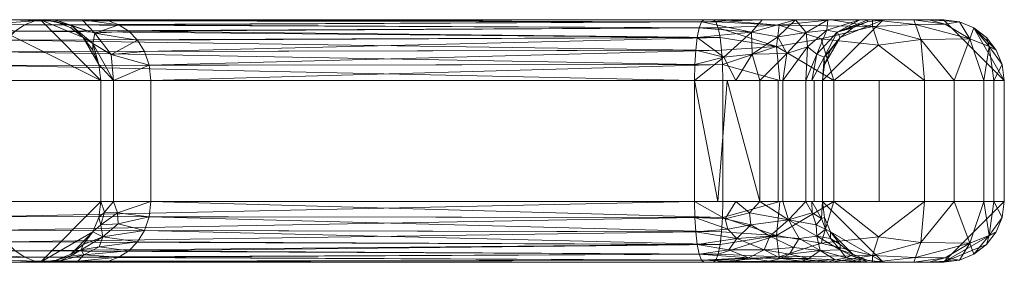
# Model space of a CAD drawing. Header units: inches. Extents: x 15 to 638, y -384 to 556.
# Tile 1056 of 1056: x 624.2 to 632.32, y 450.25 to 452.25. Entities that reach past the tile are written whole.
import ezdxf

# ---------------------------------------------------------------- set-up
doc = ezdxf.new("R2010")
doc.units = ezdxf.units.IN
doc.header["$MEASUREMENT"] = 0
doc.layers.add('Q-SPCQ', color=2, linetype='Continuous', lineweight=9)

# ---------------------------------------------------------------- blocks, each defined once
blk = doc.blocks.new('Downspout - Downspout_4650-5603893-_3D_')
at = {"layer": 'Q-SPCQ'}
mesh = blk.add_polyface(dxfattribs=at)
corners = [(-1, 0.25, 150.0739), (-1, 0.1141, 153.1584), (-1, -0.2924, 156.219), (-0.9896, -0.2053, 156.3078), (-0.9583, -0.1208, 156.3943), (-0.9056, -0.0416, 156.4754), (-0.8313, 0.0285, 156.5473), (-0.7362, 0.0851, 156.6054), (-0.6234, 0.1225, 156.6439), (-0.5, 0.1356, 156.6574), (-0.5, 0.5961, 153.38), (-0.5, 0.75, 150.0739), (-0.6294, 0.733, 150.0739), (-0.75, 0.683, 150.0739), (-0.8536, 0.6036, 150.0739), (-0.933, 0.5, 150.0739), (-0.983, 0.3794, 150.0739), (-0.8658, 0.438, 153.3615), (-0.9742, 0.2063, 153.8441), (-0.6782, 0.5148, 153.8619), (-0.783, 0.3558, 154.7278), (-1, -0.0291, 154.237), (-0.9617, 0.3966, 151.8612), (-0.7727, 0.5736, 152.6762), (-0.5, 0.4138, 154.6776), (-0.5864, 0.5217, 154.0314), (-0.5, 0.657, 152.071), (-0.621, 0.6738, 152.1626), (-0.8685, 0.2347, 155.0641), (-0.9272, 0.2742, 154.1486), (-0.6413, 0.3576, 155.2042), (-1, 0.162, 152.0713), (-0.9046, 0.5037, 151.7582), (-0.8401, 0.5688, 151.9133), (-0.9899, 0.2671, 152.4899)]
mesh.append_faces([[corners[k] for k in face] for face in [(6, 28, 5), (7, 20, 6), (4, 18, 3), (26, 27, 10), (11, 27, 26), (16, 22, 15), (21, 34, 1), (1, 34, 31)]], dxfattribs={"vtx0": -1, "vtx1": -1})
mesh.append_faces([[corners[k] for k in face] for face in [(24, 25, 30), (32, 15, 22), (29, 5, 28), (28, 20, 17), (18, 21, 3), (23, 20, 19), (10, 27, 25), (33, 32, 17), (27, 23, 19), (27, 19, 25), (30, 25, 19), (30, 20, 7), (22, 34, 18), (22, 18, 29), (21, 18, 34), (17, 20, 23), (31, 34, 16), (23, 27, 13), (20, 28, 6), (29, 28, 17), (29, 17, 32), (4, 29, 18), (30, 19, 20), (29, 32, 22), (17, 23, 33), (13, 33, 23), (14, 32, 33), (16, 34, 22)]], dxfattribs={"vtx0": -1, "vtx1": -1, "vtx2": -1})
mesh.append_faces([[corners[k] for k in face] for face in [(32, 14, 15), (30, 7, 8), (29, 4, 5), (25, 24, 10), (33, 13, 14), (27, 11, 12), (27, 12, 13), (30, 8, 9)]], dxfattribs={"vtx0": -1, "vtx2": -1})
mesh.append_faces([[corners[k] for k in face] for face in [(2, 3, 21)]], dxfattribs={"vtx1": -1})
mesh.append_faces([[corners[k] for k in face] for face in [(9, 24, 30)]], dxfattribs={"vtx1": -1, "vtx2": -1})
mesh.append_faces([[corners[k] for k in face] for face in [(16, 0, 31)]], dxfattribs={"vtx2": -1})
mesh = blk.add_polyface(dxfattribs=at)
corners = [(-0.5, -0.75), (-0.6294, -0.733), (-0.75, -0.683), (-0.8536, -0.6036), (-0.933, -0.5), (-0.983, -0.3794), (-1, -0.25), (-1, 0.25), (-0.983, 0.3794), (-0.933, 0.5), (-0.8536, 0.6036), (-0.75, 0.683), (-0.6294, 0.733), (-0.5, 0.75), (0.5, 0.75), (0.6294, 0.733), (0.75, 0.683), (0.8536, 0.6036), (0.933, 0.5), (0.983, 0.3794), (1, 0.25), (1, -0.25), (0.983, -0.3794), (0.933, -0.5), (0.8536, -0.6036), (0.75, -0.683), (0.6294, -0.733), (0.5, -0.75)]
mesh.append_faces([[corners[k] for k in face] for face in [(26, 24, 25)]], dxfattribs={"vtx0": -1})
mesh.append_faces([[corners[k] for k in face] for face in [(7, 13, 0, 6)]], dxfattribs={"vtx0": -1, "vtx1": -1, "vtx2": -1})
mesh.append_faces([[corners[k] for k in face] for face in [(13, 9, 10), (27, 20, 21)]], dxfattribs={"vtx0": -1, "vtx2": -1})
mesh.append_faces([[corners[k] for k in face] for face in [(14, 19, 20, 27)]], dxfattribs={"vtx0": -1, "vtx2": -1, "vtx3": -1})
mesh.append_faces([[corners[k] for k in face] for face in [(13, 7, 8, 9), (19, 14, 15, 16)]], dxfattribs={"vtx0": -1, "vtx3": -1})
mesh.append_faces([[corners[k] for k in face] for face in [(3, 4, 2)]], dxfattribs={"vtx1": -1})
mesh.append_faces([[corners[k] for k in face] for face in [(1, 2, 6, 0)]], dxfattribs={"vtx1": -1, "vtx2": -1})
mesh.append_faces([[corners[k] for k in face] for face in [(26, 27, 21, 24)]], dxfattribs={"vtx1": -1, "vtx2": -1, "vtx3": -1})
mesh.append_faces([[corners[k] for k in face] for face in [(27, 0, 13, 14)]], dxfattribs={"vtx1": -1, "vtx3": -1})
mesh.append_faces([[corners[k] for k in face] for face in [(11, 12, 13, 10), (17, 18, 19, 16)]], dxfattribs={"vtx2": -1})
mesh.append_faces([[corners[k] for k in face] for face in [(4, 5, 6, 2)]], dxfattribs={"vtx2": -1, "vtx3": -1})
mesh.append_faces([[corners[k] for k in face] for face in [(21, 22, 23, 24)]], dxfattribs={"vtx3": -1})
mesh = blk.add_polyface(dxfattribs=at)
corners = [(0.5, 0.75, 150.0739), (0.5, 0.5961, 153.38), (0.5, 0.1356, 156.6574), (0.6234, 0.1224, 156.6439), (0.7362, 0.0851, 156.6054), (0.8313, 0.0286, 156.5473), (0.9055, -0.0415, 156.4754), (0.9582, -0.1206, 156.3944), (0.9896, -0.2052, 156.3079), (1, -0.2924, 156.219), (1, 0.1141, 153.1584), (1, 0.25, 150.0739), (0.983, 0.3794, 150.0739), (0.933, 0.5, 150.0739), (0.8536, 0.6036, 150.0739), (0.75, 0.683, 150.0739), (0.6294, 0.733, 150.0739), (0.8487, 0.4119, 153.8001), (1, -0.0291, 154.237), (0.5, 0.657, 152.071), (0.5, 0.4138, 154.6776), (1, 0.162, 152.0713), (0.8029, 0.5988, 151.9374), (0.775, 0.3032, 155.147), (0.95, 0.3747, 152.6363), (0.9603, 0.2195, 154.0582)]
mesh.append_faces([[corners[k] for k in face] for face in [(12, 21, 11)]], dxfattribs={"vtx0": -1})
mesh.append_faces([[corners[k] for k in face] for face in [(8, 25, 7), (15, 22, 14), (21, 24, 10), (5, 23, 4)]], dxfattribs={"vtx0": -1, "vtx1": -1})
mesh.append_faces([[corners[k] for k in face] for face in [(6, 25, 23), (25, 17, 23), (18, 25, 8), (24, 21, 12), (22, 17, 24), (24, 25, 10), (22, 24, 13), (24, 17, 25), (1, 23, 17), (22, 16, 19), (17, 22, 1), (3, 23, 20)]], dxfattribs={"vtx0": -1, "vtx1": -1, "vtx2": -1})
mesh.append_faces([[corners[k] for k in face] for face in [(23, 1, 20), (25, 18, 10), (24, 12, 13), (22, 15, 16), (22, 19, 1)]], dxfattribs={"vtx0": -1, "vtx2": -1})
mesh.append_faces([[corners[k] for k in face] for face in [(2, 3, 20)]], dxfattribs={"vtx1": -1})
mesh.append_faces([[corners[k] for k in face] for face in [(5, 6, 23), (3, 4, 23), (6, 7, 25), (13, 14, 22)]], dxfattribs={"vtx1": -1, "vtx2": -1})
mesh.append_faces([[corners[k] for k in face] for face in [(16, 0, 19), (8, 9, 18)]], dxfattribs={"vtx2": -1})
mesh = blk.add_polyface(dxfattribs=at)
corners = [(-1, -7.6964, 168), (-1, -7.1964, 168), (-1, -7.1964, 158.8071), (-1, -7.0057, 158.0126), (-1, -6.475, 157.3913), (-1, -5.7202, 157.0787), (-1, -0.2924, 156.219), (-1, 0.1141, 153.1584), (-1, 0.25, 150.0739), (-1, 0.25), (-1, -0.25), (-1, -0.25, 150.0739), (-1, -0.3688, 152.9373), (-1, -0.7242, 155.7812), (-1, -5.7984, 156.5848), (-1, -6.7689, 156.9868), (-1, -7.4512, 157.7856), (-1, -7.6964, 158.8071)]
mesh.append_faces([[corners[k] for k in face] for face in [(11, 8, 9, 10)]], dxfattribs={"vtx0": -1})
mesh.append_faces([[corners[k] for k in face] for face in [(16, 3, 4, 15), (15, 4, 5, 14), (17, 2, 3, 16), (12, 7, 8, 11), (13, 6, 7, 12)]], dxfattribs={"vtx0": -1, "vtx2": -1})
mesh.append_faces([[corners[k] for k in face] for face in [(13, 14, 5, 6)]], dxfattribs={"vtx1": -1, "vtx3": -1})
mesh.append_faces([[corners[k] for k in face] for face in [(17, 0, 1, 2)]], dxfattribs={"vtx3": -1})
mesh = blk.add_polyface(dxfattribs=at)
corners = [(1, -7.1964, 168), (1, -7.6964, 168), (1, -7.6964, 158.8071), (1, -7.4512, 157.7856), (1, -6.7689, 156.9868), (1, -5.7984, 156.5848), (1, -0.7242, 155.7812), (1, -0.3688, 152.9373), (1, -0.25, 150.0739), (1, -0.25), (1, 0.25), (1, 0.25, 150.0739), (1, 0.1141, 153.1584), (1, -0.2924, 156.219), (1, -5.7202, 157.0787), (1, -6.475, 157.3913), (1, -7.0057, 158.0126), (1, -7.1964, 158.8071)]
mesh.append_faces([[corners[k] for k in face] for face in [(14, 5, 6, 13)]], dxfattribs={"vtx0": -1, "vtx2": -1})
mesh.append_faces([[corners[k] for k in face] for face in [(2, 3, 16, 17), (14, 15, 4, 5), (15, 16, 3, 4), (12, 13, 6, 7), (11, 12, 7, 8)]], dxfattribs={"vtx1": -1, "vtx3": -1})
mesh.append_faces([[corners[k] for k in face] for face in [(0, 1, 2, 17)]], dxfattribs={"vtx2": -1})
mesh.append_faces([[corners[k] for k in face] for face in [(8, 9, 10, 11)]], dxfattribs={"vtx3": -1})
mesh = blk.add_polyface(dxfattribs=at)
corners = [(-1, -5.7202, 157.0787), (-0.983, -5.6999, 157.2065), (-0.933, -5.6811, 157.3256), (-0.8536, -5.6649, 157.4279), (-0.75, -5.6524, 157.5064), (-0.6294, -5.6446, 157.5557), (-0.5, -5.642, 157.5725), (-0.5, 0.1356, 156.6574), (-0.6234, 0.1225, 156.6439), (-0.7362, 0.0851, 156.6054), (-0.8313, 0.0285, 156.5473), (-0.9056, -0.0416, 156.4754), (-0.9583, -0.1208, 156.3943), (-0.9896, -0.2053, 156.3078), (-1, -0.2924, 156.219)]
mesh.append_faces([[corners[k] for k in face] for face in [(0, 13, 14)]], dxfattribs={"vtx0": -1})
mesh.append_faces([[corners[k] for k in face] for face in [(6, 8, 5), (4, 10, 3), (10, 4, 9), (3, 11, 2), (2, 12, 1), (11, 3, 10)]], dxfattribs={"vtx0": -1, "vtx1": -1})
mesh.append_faces([[corners[k] for k in face] for face in [(5, 8, 9), (2, 11, 12), (1, 12, 13), (13, 0, 1)]], dxfattribs={"vtx0": -1, "vtx2": -1})
mesh.append_faces([[corners[k] for k in face] for face in [(4, 5, 9)]], dxfattribs={"vtx1": -1, "vtx2": -1})
mesh.append_faces([[corners[k] for k in face] for face in [(6, 7, 8)]], dxfattribs={"vtx2": -1})
mesh = blk.add_polyface(dxfattribs=at)
corners = [(0.5, -5.642, 157.5725), (0.5, 0.1356, 156.6574), (-0.5, 0.1356, 156.6574), (-0.5, -5.642, 157.5725)]
mesh.append_faces([[corners[k] for k in face] for face in [(0, 1, 2, 3)]])
mesh = blk.add_polyface(dxfattribs=at)
corners = [(0.5, -5.642, 157.5725), (0.6294, -5.6446, 157.5557), (0.75, -5.6524, 157.5064), (0.8536, -5.6649, 157.4279), (0.933, -5.6811, 157.3256), (0.983, -5.6999, 157.2065), (1, -5.7202, 157.0787), (1, -0.2924, 156.219), (0.9896, -0.2052, 156.3079), (0.9582, -0.1206, 156.3944), (0.9055, -0.0415, 156.4754), (0.8313, 0.0286, 156.5473), (0.7362, 0.0851, 156.6054), (0.6234, 0.1224, 156.6439), (0.5, 0.1356, 156.6574)]
mesh.append_faces([[corners[k] for k in face] for face in [(3, 11, 2), (2, 12, 1), (11, 3, 10)]], dxfattribs={"vtx0": -1, "vtx1": -1})
mesh.append_faces([[corners[k] for k in face] for face in [(5, 8, 9), (4, 9, 10), (5, 7, 8), (9, 4, 5), (10, 3, 4), (2, 11, 12), (13, 0, 1)]], dxfattribs={"vtx0": -1, "vtx2": -1})
mesh.append_faces([[corners[k] for k in face] for face in [(6, 7, 5), (14, 0, 13)]], dxfattribs={"vtx1": -1})
mesh.append_faces([[corners[k] for k in face] for face in [(12, 13, 1)]], dxfattribs={"vtx1": -1, "vtx2": -1})
mesh = blk.add_polyface(dxfattribs=at)
corners = [(-0.5, -0.75, 150.0739), (-0.5, -0.8526, 152.7169), (-0.5, -1.1599, 155.3439), (-0.6239, -1.1463, 155.3576), (-0.7368, -1.1077, 155.396), (-0.8317, -1.0498, 155.454), (-0.9057, -0.9783, 155.5256), (-0.9583, -0.898, 155.6062), (-0.9896, -0.8123, 155.6924), (-1, -0.7242, 155.7812), (-1, -0.3688, 152.9373), (-1, -0.25, 150.0739), (-0.983, -0.3794, 150.0739), (-0.933, -0.5, 150.0739), (-0.8536, -0.6036, 150.0739), (-0.75, -0.683, 150.0739), (-0.6294, -0.733, 150.0739), (-0.9377, -0.6077, 152.894), (-0.7897, -0.7652, 152.7851), (-0.6834, -0.8926, 153.5495), (-1, -0.5946, 154.7446), (-0.6913, -0.7488, 151.6603), (-0.5867, -0.7798, 151.6689), (-0.5919, -0.887, 153.2198), (-0.8967, -0.5859, 151.5432), (-0.8725, -0.7345, 153.2863), (-1, -0.2933, 151.1176), (-0.9881, -0.4134, 152.0225), (-0.9899, -0.5587, 153.8609), (-0.9448, -0.5067, 151.4684)]
mesh.append_faces([[corners[k] for k in face] for face in [(3, 23, 2), (0, 22, 16), (4, 19, 3), (2, 23, 1), (6, 25, 5), (10, 28, 20)]], dxfattribs={"vtx0": -1, "vtx1": -1})
mesh.append_faces([[corners[k] for k in face] for face in [(19, 21, 23), (27, 28, 10), (18, 15, 21), (22, 21, 16), (19, 4, 18), (25, 17, 24), (25, 6, 17), (27, 26, 12), (18, 5, 25), (13, 24, 29), (14, 18, 24), (25, 24, 18), (24, 17, 29), (21, 22, 23), (22, 1, 23), (20, 28, 8), (3, 19, 23), (18, 21, 19), (17, 7, 28), (17, 28, 27), (17, 27, 29), (12, 29, 27)]], dxfattribs={"vtx0": -1, "vtx1": -1, "vtx2": -1})
mesh.append_faces([[corners[k] for k in face] for face in [(21, 15, 16), (24, 13, 14), (28, 7, 8), (29, 12, 13)]], dxfattribs={"vtx0": -1, "vtx2": -1})
mesh.append_faces([[corners[k] for k in face] for face in [(6, 7, 17), (4, 5, 18), (14, 15, 18), (0, 1, 22), (10, 26, 27)]], dxfattribs={"vtx1": -1, "vtx2": -1})
mesh.append_faces([[corners[k] for k in face] for face in [(8, 9, 20), (26, 11, 12)]], dxfattribs={"vtx2": -1})
mesh = blk.add_polyface(dxfattribs=at)
corners = [(-0.5, -0.75, 150.0739), (-0.6294, -0.733, 150.0739), (-0.75, -0.683, 150.0739), (-0.8536, -0.6036, 150.0739), (-0.933, -0.5, 150.0739), (-0.983, -0.3794, 150.0739), (-1, -0.25, 150.0739), (-1, -0.25), (-0.983, -0.3794), (-0.933, -0.5), (-0.8536, -0.6036), (-0.75, -0.683), (-0.6294, -0.733), (-0.5, -0.75)]
mesh.append_faces([[corners[k] for k in face] for face in [(7, 8, 5, 6)]], dxfattribs={"vtx1": -1})
mesh.append_faces([[corners[k] for k in face] for face in [(8, 9, 4, 5), (3, 4, 9, 10), (11, 12, 1, 2), (2, 3, 10, 11)]], dxfattribs={"vtx1": -1, "vtx3": -1})
mesh.append_faces([[corners[k] for k in face] for face in [(12, 13, 0, 1)]], dxfattribs={"vtx3": -1})
mesh = blk.add_polyface(dxfattribs=at)
corners = [(1, -0.25, 150.0739), (1, -0.3688, 152.9373), (1, -0.7242, 155.7812), (0.9896, -0.8122, 155.6925), (0.9583, -0.8978, 155.6064), (0.9058, -0.9783, 155.5257), (0.8318, -1.0498, 155.454), (0.7368, -1.1078, 155.396), (0.6238, -1.1463, 155.3576), (0.5, -1.1599, 155.3439), (0.5, -0.8526, 152.7169), (0.5, -0.75, 150.0739), (0.6294, -0.733, 150.0739), (0.75, -0.683, 150.0739), (0.8536, -0.6036, 150.0739), (0.933, -0.5, 150.0739), (0.983, -0.3794, 150.0739), (0.8876, -0.7004, 153.1075), (1, -0.5946, 154.7446), (1, -0.2933, 151.1176), (0.8044, -0.6838, 151.6656), (0.9485, -0.5092, 151.6941), (0.7123, -0.8331, 153.055)]
mesh.append_faces([[corners[k] for k in face] for face in [(4, 18, 3), (5, 17, 4), (16, 21, 15), (18, 17, 1), (1, 21, 19), (8, 22, 7)]], dxfattribs={"vtx0": -1, "vtx1": -1})
mesh.append_faces([[corners[k] for k in face] for face in [(10, 20, 22), (4, 17, 18), (21, 17, 20), (8, 10, 22), (6, 22, 17), (21, 1, 17), (19, 21, 16), (12, 20, 10), (22, 20, 17), (20, 14, 21)]], dxfattribs={"vtx0": -1, "vtx1": -1, "vtx2": -1})
mesh.append_faces([[corners[k] for k in face] for face in [(17, 5, 6), (21, 14, 15), (20, 12, 13)]], dxfattribs={"vtx0": -1, "vtx2": -1})
mesh.append_faces([[corners[k] for k in face] for face in [(11, 12, 10)]], dxfattribs={"vtx1": -1})
mesh.append_faces([[corners[k] for k in face] for face in [(6, 7, 22), (13, 14, 20)]], dxfattribs={"vtx1": -1, "vtx2": -1})
mesh.append_faces([[corners[k] for k in face] for face in [(8, 9, 10), (18, 2, 3), (16, 0, 19)]], dxfattribs={"vtx2": -1})
mesh = blk.add_polyface(dxfattribs=at)
corners = [(1, -0.25, 150.0739), (0.983, -0.3794, 150.0739), (0.933, -0.5, 150.0739), (0.8536, -0.6036, 150.0739), (0.75, -0.683, 150.0739), (0.6294, -0.733, 150.0739), (0.5, -0.75, 150.0739), (0.5, -0.75), (0.6294, -0.733), (0.75, -0.683), (0.8536, -0.6036), (0.933, -0.5), (0.983, -0.3794), (1, -0.25)]
mesh.append_faces([[corners[k] for k in face] for face in [(7, 8, 5, 6)]], dxfattribs={"vtx1": -1})
mesh.append_faces([[corners[k] for k in face] for face in [(8, 9, 4, 5), (3, 4, 9, 10), (11, 12, 1, 2), (2, 3, 10, 11)]], dxfattribs={"vtx1": -1, "vtx3": -1})
mesh.append_faces([[corners[k] for k in face] for face in [(12, 13, 0, 1)]], dxfattribs={"vtx3": -1})
mesh = blk.add_polyface(dxfattribs=at)
corners = [(-0.5, -5.8766, 156.091), (-0.6294, -5.874, 156.1078), (-0.75, -5.8661, 156.1572), (-0.8536, -5.8537, 156.2356), (-0.933, -5.8375, 156.3379), (-0.983, -5.8186, 156.457), (-1, -5.7984, 156.5848), (-1, -0.7242, 155.7812), (-0.9896, -0.8123, 155.6924), (-0.9583, -0.898, 155.6062), (-0.9057, -0.9783, 155.5256), (-0.8317, -1.0498, 155.454), (-0.7368, -1.1077, 155.396), (-0.6239, -1.1463, 155.3576), (-0.5, -1.1599, 155.3439)]
mesh.append_faces([[corners[k] for k in face] for face in [(6, 8, 5), (4, 10, 3), (10, 4, 9), (3, 12, 2), (2, 13, 1), (11, 3, 10)]], dxfattribs={"vtx0": -1, "vtx1": -1})
mesh.append_faces([[corners[k] for k in face] for face in [(7, 8, 6)]], dxfattribs={"vtx1": -1})
mesh.append_faces([[corners[k] for k in face] for face in [(8, 9, 5), (4, 5, 9), (11, 12, 3), (13, 14, 1), (12, 13, 2)]], dxfattribs={"vtx1": -1, "vtx2": -1})
mesh.append_faces([[corners[k] for k in face] for face in [(14, 0, 1)]], dxfattribs={"vtx2": -1})
mesh = blk.add_polyface(dxfattribs=at)
corners = [(1, -5.7984, 156.5848), (0.983, -5.8186, 156.457), (0.933, -5.8375, 156.3379), (0.8536, -5.8537, 156.2356), (0.75, -5.8661, 156.1572), (0.6294, -5.874, 156.1078), (0.5, -5.8766, 156.091), (0.5, -1.1599, 155.3439), (0.6238, -1.1463, 155.3576), (0.7368, -1.1078, 155.396), (0.8318, -1.0498, 155.454), (0.9058, -0.9783, 155.5257), (0.9583, -0.8978, 155.6064), (0.9896, -0.8122, 155.6925), (1, -0.7242, 155.7812)]
mesh.append_faces([[corners[k] for k in face] for face in [(4, 9, 3), (3, 11, 2), (2, 12, 1), (11, 3, 10)]], dxfattribs={"vtx0": -1, "vtx1": -1})
mesh.append_faces([[corners[k] for k in face] for face in [(5, 7, 8), (8, 4, 5), (13, 0, 1)]], dxfattribs={"vtx0": -1, "vtx2": -1})
mesh.append_faces([[corners[k] for k in face] for face in [(6, 7, 5)]], dxfattribs={"vtx1": -1})
mesh.append_faces([[corners[k] for k in face] for face in [(8, 9, 4), (9, 10, 3), (11, 12, 2), (12, 13, 1)]], dxfattribs={"vtx1": -1, "vtx2": -1})
mesh.append_faces([[corners[k] for k in face] for face in [(13, 14, 0)]], dxfattribs={"vtx2": -1})
mesh = blk.add_polyface(dxfattribs=at)
corners = [(0.5, -0.75, 150.0739), (0.5, -0.8526, 152.7169), (0.5, -1.1599, 155.3439), (-0.5, -1.1599, 155.3439), (-0.5, -0.8526, 152.7169), (-0.5, -0.75, 150.0739)]
mesh.append_faces([[corners[k] for k in face] for face in [(1, 2, 3, 4), (4, 5, 0, 1)]], dxfattribs={"vtx3": -1})
mesh = blk.add_polyface(dxfattribs=at)
corners = [(-0.5, -0.75, 150.0739), (-0.5, -0.75), (0.5, -0.75), (0.5, -0.75, 150.0739)]
mesh.append_faces([[corners[k] for k in face] for face in [(0, 1, 2, 3)]])
mesh = blk.add_polyface(dxfattribs=at)
corners = [(-0.5, -5.8766, 156.091), (-0.5, -1.1599, 155.3439), (0.5, -1.1599, 155.3439), (0.5, -5.8766, 156.091)]
mesh.append_faces([[corners[k] for k in face] for face in [(0, 1, 2, 3)]])
mesh = blk.add_polyface(dxfattribs=at)
corners = [(-1, -5.7202, 157.0787), (-1, -6.475, 157.3913), (-1, -7.0057, 158.0126), (-1, -7.1964, 158.8071), (-0.983, -7.067, 158.8071), (-0.933, -6.9464, 158.8071), (-0.8536, -6.8429, 158.8071), (-0.75, -6.7634, 158.8071), (-0.6294, -6.7135, 158.8071), (-0.5, -6.6964, 158.8071), (-0.5, -6.5602, 158.2396), (-0.5, -6.1812, 157.7959), (-0.5, -5.642, 157.5725), (-0.6294, -5.6446, 157.5557), (-0.75, -5.6524, 157.5064), (-0.8536, -5.6649, 157.4279), (-0.933, -5.6811, 157.3256), (-0.983, -5.6999, 157.2065), (-0.8044, -6.5055, 157.9647), (-0.8967, -6.2175, 157.5843), (-0.9619, -6.8933, 158.2275), (-0.6913, -6.1066, 157.7011), (-0.6913, -6.6453, 158.3363), (-0.9619, -6.0866, 157.386), (-0.9685, -6.5837, 157.7169), (-0.8967, -6.8442, 158.4383), (-0.8044, -5.9921, 157.5687), (-0.9021, -6.678, 158.0363), (-0.5, -6.6099, 158.4468), (-0.593, -6.6129, 158.3342), (-0.6512, -6.4176, 157.9834), (-1, -7.0753, 158.3027), (-0.9913, -6.9821, 158.1845), (-1, -6.7404, 157.702), (-0.5, -5.9843, 157.7143), (-0.5929, -6.096, 157.729), (-0.9786, -6.8022, 157.9475), (-1, -6.0976, 157.235), (-0.8044, -6.7645, 158.5004), (-0.9797, -7.0217, 158.4802), (-0.6412, -5.896, 157.619), (-0.6384, -6.6898, 158.5506), (-0.9912, -6.2558, 157.3619), (-0.7257, -6.7237, 158.5453), (-0.9451, -6.9345, 158.4866), (-0.7278, -5.9174, 157.5902), (-0.9917, -6.528, 157.5486), (-0.9692, -6.3536, 157.5169), (-0.8967, -5.9268, 157.4436), (-0.7858, -6.2646, 157.7463), (-0.9924, -5.9748, 157.2301), (-0.8793, -6.4578, 157.8044), (-0.9316, -6.4264, 157.6746), (-0.5, -6.3707, 158.0178), (-0.785, -6.6521, 158.2243)]
mesh.append_faces([[corners[k] for k in face] for face in [(13, 40, 12), (2, 36, 33), (16, 48, 15), (11, 30, 53), (31, 32, 2), (1, 42, 37), (8, 43, 7), (33, 46, 1), (0, 50, 17)]], dxfattribs={"vtx0": -1, "vtx1": -1})
mesh.append_faces([[corners[k] for k in face] for face in [(25, 54, 27), (2, 32, 36), (20, 25, 27), (42, 47, 23), (41, 43, 8), (32, 39, 20), (19, 51, 49), (44, 20, 39), (38, 54, 25), (25, 20, 44), (48, 26, 15), (35, 30, 11), (35, 40, 21), (22, 29, 30), (45, 26, 21), (54, 30, 18), (45, 21, 40), (21, 26, 49), (23, 47, 19), (48, 23, 19), (52, 27, 51), (6, 38, 25), (37, 42, 50), (51, 27, 18), (36, 27, 24), (30, 29, 10), (29, 41, 28), (41, 29, 22), (30, 21, 49), (33, 36, 46), (36, 32, 20), (30, 35, 21), (27, 36, 20), (36, 24, 46), (22, 43, 41), (38, 43, 54), (31, 39, 32), (34, 40, 35), (54, 43, 22), (46, 42, 1), (50, 23, 17), (38, 7, 43), (4, 44, 39), (5, 25, 44), (13, 45, 40), (14, 26, 45), (47, 46, 24), (46, 47, 42), (47, 24, 52), (23, 48, 16), (26, 48, 19), (19, 49, 26), (30, 49, 18), (23, 50, 42), (49, 51, 18), (52, 51, 19), (47, 52, 19), (27, 52, 24), (30, 54, 22), (27, 54, 18)]], dxfattribs={"vtx0": -1, "vtx1": -1, "vtx2": -1})
mesh.append_faces([[corners[k] for k in face] for face in [(29, 28, 10), (25, 5, 6), (23, 16, 17), (44, 4, 5), (45, 13, 14), (41, 8, 9), (30, 10, 53)]], dxfattribs={"vtx0": -1, "vtx2": -1})
mesh.append_faces([[corners[k] for k in face] for face in [(9, 28, 41), (31, 3, 39), (6, 7, 38), (0, 37, 50), (14, 15, 26), (3, 4, 39), (34, 12, 40), (11, 34, 35)]], dxfattribs={"vtx1": -1, "vtx2": -1})
mesh = blk.add_polyface(dxfattribs=at)
corners = [(-0.5, -5.642, 157.5725), (-0.5, -6.1812, 157.7959), (-0.5, -6.5602, 158.2396), (-0.5, -6.6964, 158.8071), (0.5, -6.6964, 158.8071), (0.5, -6.5602, 158.2396), (0.5, -6.1812, 157.7959), (0.5, -5.642, 157.5725), (-0.5, -6.6283, 158.5234), (0.5, -6.6283, 158.5234), (0.5, -6.3707, 158.0178), (-0.5, -6.3707, 158.0178), (-0.5, -5.8353, 157.6526), (0.5, -5.9116, 157.6842)]
mesh.append_faces([[corners[k] for k in face] for face in [(5, 2, 8, 9)]], dxfattribs={"vtx0": -1, "vtx2": -1})
mesh.append_faces([[corners[k] for k in face] for face in [(6, 13, 1), (13, 7, 12), (12, 1, 13)]], dxfattribs={"vtx1": -1, "vtx2": -1})
mesh.append_faces([[corners[k] for k in face] for face in [(5, 10, 11, 2), (10, 6, 1, 11)]], dxfattribs={"vtx1": -1, "vtx3": -1})
mesh.append_faces([[corners[k] for k in face] for face in [(3, 4, 9, 8), (7, 0, 12)]], dxfattribs={"vtx2": -1})
mesh = blk.add_polyface(dxfattribs=at)
corners = [(0.5, -5.642, 157.5725), (0.5, -6.1812, 157.7959), (0.5, -6.5602, 158.2396), (0.5, -6.6964, 158.8071), (0.6294, -6.7135, 158.8071), (0.75, -6.7634, 158.8071), (0.8536, -6.8429, 158.8071), (0.933, -6.9464, 158.8071), (0.983, -7.067, 158.8071), (1, -7.1964, 158.8071), (1, -7.0057, 158.0126), (1, -6.475, 157.3913), (1, -5.7202, 157.0787), (0.983, -5.6999, 157.2065), (0.933, -5.6811, 157.3256), (0.8536, -5.6649, 157.4279), (0.75, -5.6524, 157.5064), (0.6294, -5.6446, 157.5557), (0.8967, -6.8178, 158.3499), (0.8967, -6.1126, 157.5241), (1, -7.0753, 158.3027), (0.5, -6.6099, 158.4468), (1, -6.1994, 157.2772), (0.5, -5.9843, 157.7143), (0.7169, -6.6507, 158.3188), (0.6913, -6.7115, 158.5651), (0.8948, -6.5641, 157.8941), (0.7169, -6.1171, 157.6941), (0.6913, -5.8834, 157.5954), (0.5, -6.3707, 158.0178), (0.8588, -6.33, 157.719), (0.7224, -6.4037, 157.9244), (0.7756, -6.5727, 158.0944), (0.9135, -6.7329, 158.0983), (1, -6.7404, 157.702)]
mesh.append_faces([[corners[k] for k in face] for face in [(10, 18, 20), (7, 18, 6), (3, 25, 21), (1, 27, 23)]], dxfattribs={"vtx0": -1, "vtx1": -1})
mesh.append_faces([[corners[k] for k in face] for face in [(24, 25, 18), (33, 26, 32), (8, 20, 18), (33, 32, 24), (6, 18, 25), (2, 24, 32), (19, 22, 13), (19, 30, 11), (27, 28, 23), (31, 32, 26), (21, 25, 24), (27, 30, 19), (19, 28, 27), (19, 15, 28), (31, 26, 30), (27, 1, 31), (30, 26, 11), (31, 30, 27), (32, 31, 29), (33, 24, 18), (18, 10, 33), (33, 34, 26)]], dxfattribs={"vtx0": -1, "vtx1": -1, "vtx2": -1})
mesh.append_faces([[corners[k] for k in face] for face in [(25, 5, 6), (28, 15, 16), (24, 2, 21), (33, 10, 34), (28, 17, 0)]], dxfattribs={"vtx0": -1, "vtx2": -1})
mesh.append_faces([[corners[k] for k in face] for face in [(7, 8, 18), (3, 4, 25), (4, 5, 25), (14, 15, 19), (11, 22, 19), (0, 23, 28), (1, 29, 31), (13, 14, 19), (16, 17, 28), (29, 2, 32), (34, 11, 26)]], dxfattribs={"vtx1": -1, "vtx2": -1})
mesh.append_faces([[corners[k] for k in face] for face in [(22, 12, 13), (8, 9, 20)]], dxfattribs={"vtx2": -1})
mesh = blk.add_polyface(dxfattribs=at)
corners = [(-0.5, -5.8766, 156.091), (-0.5, -6.7901, 156.4078), (-0.5, -7.5375, 157.0211), (-0.5, -8.0265, 157.8553), (-0.5, -8.1964, 158.8071), (-0.6294, -8.1794, 158.8071), (-0.75, -8.1294, 158.8071), (-0.8536, -8.05, 158.8071), (-0.933, -7.9464, 158.8071), (-0.983, -7.8258, 158.8071), (-1, -7.6964, 158.8071), (-1, -7.4512, 157.7856), (-1, -6.7689, 156.9868), (-1, -5.7984, 156.5848), (-0.983, -5.8186, 156.457), (-0.933, -5.8375, 156.3379), (-0.8536, -5.8537, 156.2356), (-0.75, -5.8661, 156.1572), (-0.6294, -5.874, 156.1078), (-0.8429, -7.9134, 157.9431), (-0.8429, -6.6858, 156.5057), (-1, -7.5738, 158.2964), (-1, -6.2837, 156.7858), (-0.5, -8.109, 158.3175), (-0.5, -6.3466, 156.2539), (-0.7777, -8.071, 158.3403), (-0.7777, -6.3181, 156.2879), (-0.9627, -7.7098, 157.8968), (-0.8359, -7.5073, 157.1888), (-0.9612, -7.4646, 157.43), (-0.9436, -7.1106, 156.9676), (-1, -7.1101, 157.3862), (-0.7906, -7.1598, 156.7765), (-0.9556, -6.3409, 156.5198), (-0.5, -7.782, 157.4382), (-0.5, -7.1638, 156.7145)]
mesh.append_faces([[corners[k] for k in face] for face in [(9, 19, 8), (7, 25, 6), (18, 26, 17), (16, 26, 15), (23, 25, 3), (11, 27, 21), (14, 33, 13), (3, 19, 34), (1, 26, 24), (15, 33, 14)]], dxfattribs={"vtx0": -1, "vtx1": -1})
mesh.append_faces([[corners[k] for k in face] for face in [(21, 27, 9), (27, 11, 29), (28, 19, 29), (9, 27, 19), (8, 19, 25), (31, 30, 29), (28, 34, 19), (32, 28, 30), (15, 26, 33), (3, 25, 19), (33, 30, 12), (5, 25, 23), (28, 29, 30), (27, 29, 19), (26, 20, 33), (20, 26, 1), (18, 24, 26), (32, 30, 20), (2, 28, 32), (30, 33, 20), (1, 32, 20)]], dxfattribs={"vtx0": -1, "vtx1": -1, "vtx2": -1})
mesh.append_faces([[corners[k] for k in face] for face in [(30, 31, 12), (25, 5, 6), (26, 16, 17), (29, 11, 31), (28, 2, 34)]], dxfattribs={"vtx0": -1, "vtx2": -1})
mesh.append_faces([[corners[k] for k in face] for face in [(33, 12, 22, 13), (32, 1, 35, 2)]], dxfattribs={"vtx0": -1, "vtx3": -1})
mesh.append_faces([[corners[k] for k in face] for face in [(10, 21, 9)]], dxfattribs={"vtx1": -1})
mesh.append_faces([[corners[k] for k in face] for face in [(7, 8, 25)]], dxfattribs={"vtx1": -1, "vtx2": -1})
mesh.append_faces([[corners[k] for k in face] for face in [(23, 4, 5), (18, 0, 24)]], dxfattribs={"vtx2": -1})
mesh = blk.add_polyface(dxfattribs=at)
corners = [(1, -5.7984, 156.5848), (1, -6.7689, 156.9868), (1, -7.4512, 157.7856), (1, -7.6964, 158.8071), (0.983, -7.8258, 158.8071), (0.933, -7.9464, 158.8071), (0.8536, -8.05, 158.8071), (0.75, -8.1294, 158.8071), (0.6294, -8.1794, 158.8071), (0.5, -8.1964, 158.8071), (0.5, -8.0265, 157.8553), (0.5, -7.5375, 157.0211), (0.5, -6.7901, 156.4078), (0.5, -5.8766, 156.091), (0.6294, -5.874, 156.1078), (0.75, -5.8661, 156.1572), (0.8536, -5.8537, 156.2356), (0.933, -5.8375, 156.3379), (0.983, -5.8186, 156.457), (0.8429, -7.9134, 157.9431), (0.8429, -6.6858, 156.5057), (1, -7.5738, 158.2964), (1, -6.2837, 156.7858), (0.5, -8.109, 158.3175), (0.5, -6.3466, 156.2539), (0.7777, -8.071, 158.3403), (0.7777, -6.3181, 156.2879), (0.9627, -7.7098, 157.8968), (0.8359, -7.5073, 157.1888), (0.9612, -7.4646, 157.43), (0.9436, -7.1106, 156.9676), (1, -7.1101, 157.3862), (0.7906, -7.1598, 156.7765), (0.9556, -6.3409, 156.5198), (0.5, -7.782, 157.4382), (0.5, -7.1638, 156.7145)]
mesh.append_faces([[corners[k] for k in face] for face in [(24, 26, 12), (7, 25, 6), (5, 19, 4), (10, 25, 23), (8, 25, 7), (0, 33, 18), (31, 30, 1), (34, 19, 10)]], dxfattribs={"vtx0": -1, "vtx1": -1})
mesh.append_faces([[corners[k] for k in face] for face in [(5, 25, 19), (23, 25, 8), (25, 10, 19), (33, 1, 30), (29, 2, 27), (12, 26, 20), (29, 19, 28), (20, 32, 12), (19, 34, 28), (30, 31, 29), (30, 29, 28), (19, 27, 4), (20, 30, 32), (33, 26, 17), (4, 27, 21), (28, 11, 32), (29, 27, 19), (32, 30, 28), (14, 26, 24), (30, 20, 33), (33, 20, 26)]], dxfattribs={"vtx0": -1, "vtx1": -1, "vtx2": -1})
mesh.append_faces([[corners[k] for k in face] for face in [(27, 2, 21), (26, 14, 15), (26, 15, 16), (33, 17, 18)]], dxfattribs={"vtx0": -1, "vtx2": -1})
mesh.append_faces([[corners[k] for k in face] for face in [(33, 0, 22, 1), (32, 11, 35, 12)]], dxfattribs={"vtx0": -1, "vtx3": -1})
mesh.append_faces([[corners[k] for k in face] for face in [(3, 4, 21), (13, 14, 24)]], dxfattribs={"vtx1": -1})
mesh.append_faces([[corners[k] for k in face] for face in [(5, 6, 25), (16, 17, 26), (31, 2, 29), (34, 11, 28)]], dxfattribs={"vtx1": -1, "vtx2": -1})
mesh.append_faces([[corners[k] for k in face] for face in [(8, 9, 23)]], dxfattribs={"vtx2": -1})
mesh = blk.add_polyface(dxfattribs=at)
corners = [(0.5, -5.8766, 156.091), (0.5, -6.7901, 156.4078), (0.5, -7.5375, 157.0211), (0.5, -8.0265, 157.8553), (0.5, -8.1964, 158.8071), (-0.5, -8.1964, 158.8071), (-0.5, -8.0265, 157.8553), (-0.5, -7.5375, 157.0211), (-0.5, -6.7901, 156.4078), (-0.5, -5.8766, 156.091), (-0.5, -8.1114, 158.3312), (0.5, -8.1114, 158.3312), (0.5, -7.782, 157.4382), (-0.5, -7.782, 157.4382), (0.5, -7.1638, 156.7145), (-0.5, -7.1638, 156.7145), (-0.5, -6.3334, 156.2494), (0.5, -6.3334, 156.2494)]
mesh.append_faces([[corners[k] for k in face] for face in [(17, 16, 9, 0)]], dxfattribs={"vtx0": -1})
mesh.append_faces([[corners[k] for k in face] for face in [(1, 8, 16, 17)]], dxfattribs={"vtx0": -1, "vtx2": -1})
mesh.append_faces([[corners[k] for k in face] for face in [(10, 6, 3, 11), (13, 7, 2, 12), (6, 13, 12, 3), (15, 8, 1, 14), (7, 15, 14, 2)]], dxfattribs={"vtx1": -1, "vtx3": -1})
mesh.append_faces([[corners[k] for k in face] for face in [(11, 4, 5, 10)]], dxfattribs={"vtx3": -1})
mesh = blk.add_polyface(dxfattribs=at)
corners = [(-0.5, -8.1964, 168), (0.5, -8.1964, 168), (0.6294, -8.1794, 168), (0.75, -8.1294, 168), (0.8536, -8.05, 168), (0.933, -7.9464, 168), (0.983, -7.8258, 168), (1, -7.6964, 168), (1, -7.1964, 168), (0.983, -7.067, 168), (0.933, -6.9464, 168), (0.8536, -6.8429, 168), (0.75, -6.7634, 168), (0.6294, -6.7135, 168), (0.5, -6.6964, 168), (-0.5, -6.6964, 168), (-0.6294, -6.7135, 168), (-0.75, -6.7634, 168), (-0.8536, -6.8429, 168), (-0.933, -6.9464, 168), (-0.983, -7.067, 168), (-1, -7.1964, 168), (-1, -7.6964, 168), (-0.983, -7.8258, 168), (-0.933, -7.9464, 168), (-0.8536, -8.05, 168), (-0.75, -8.1294, 168), (-0.6294, -8.1794, 168)]
mesh.append_faces([[corners[k] for k in face] for face in [(5, 3, 4)]], dxfattribs={"vtx0": -1})
mesh.append_faces([[corners[k] for k in face] for face in [(26, 22, 25)]], dxfattribs={"vtx0": -1, "vtx1": -1})
mesh.append_faces([[corners[k] for k in face] for face in [(8, 14, 1, 7)]], dxfattribs={"vtx0": -1, "vtx1": -1, "vtx2": -1})
mesh.append_faces([[corners[k] for k in face] for face in [(15, 0, 1, 14)]], dxfattribs={"vtx0": -1, "vtx2": -1})
mesh.append_faces([[corners[k] for k in face] for face in [(15, 21, 22, 0)]], dxfattribs={"vtx0": -1, "vtx2": -1, "vtx3": -1})
mesh.append_faces([[corners[k] for k in face] for face in [(12, 13, 11)]], dxfattribs={"vtx1": -1})
mesh.append_faces([[corners[k] for k in face] for face in [(2, 3, 5, 1)]], dxfattribs={"vtx1": -1, "vtx2": -1})
mesh.append_faces([[corners[k] for k in face] for face in [(13, 14, 8, 11)]], dxfattribs={"vtx1": -1, "vtx2": -1, "vtx3": -1})
mesh.append_faces([[corners[k] for k in face] for face in [(17, 18, 19), (23, 24, 25, 22), (9, 10, 11, 8)]], dxfattribs={"vtx2": -1})
mesh.append_faces([[corners[k] for k in face] for face in [(19, 20, 21, 17), (15, 16, 17, 21), (26, 27, 0, 22), (5, 6, 7, 1)]], dxfattribs={"vtx2": -1, "vtx3": -1})
mesh = blk.add_polyface(dxfattribs=at)
corners = [(-1, -7.1964, 168), (-0.983, -7.067, 168), (-0.933, -6.9464, 168), (-0.8536, -6.8429, 168), (-0.75, -6.7634, 168), (-0.6294, -6.7135, 168), (-0.5, -6.6964, 168), (-0.5, -6.6964, 158.8071), (-0.6294, -6.7135, 158.8071), (-0.75, -6.7634, 158.8071), (-0.8536, -6.8429, 158.8071), (-0.933, -6.9464, 158.8071), (-0.983, -7.067, 158.8071), (-1, -7.1964, 158.8071)]
mesh.append_faces([[corners[k] for k in face] for face in [(7, 8, 5, 6)]], dxfattribs={"vtx1": -1})
mesh.append_faces([[corners[k] for k in face] for face in [(8, 9, 4, 5), (3, 4, 9, 10), (11, 12, 1, 2), (2, 3, 10, 11)]], dxfattribs={"vtx1": -1, "vtx3": -1})
mesh.append_faces([[corners[k] for k in face] for face in [(12, 13, 0, 1)]], dxfattribs={"vtx3": -1})
mesh = blk.add_polyface(dxfattribs=at)
corners = [(0.5, -6.6964, 168), (0.5, -6.6964, 158.8071), (-0.5, -6.6964, 158.8071), (-0.5, -6.6964, 168)]
mesh.append_faces([[corners[k] for k in face] for face in [(0, 1, 2, 3)]])
mesh = blk.add_polyface(dxfattribs=at)
corners = [(0.5, -6.6964, 168), (0.6294, -6.7135, 168), (0.75, -6.7634, 168), (0.8536, -6.8429, 168), (0.933, -6.9464, 168), (0.983, -7.067, 168), (1, -7.1964, 168), (1, -7.1964, 158.8071), (0.983, -7.067, 158.8071), (0.933, -6.9464, 158.8071), (0.8536, -6.8429, 158.8071), (0.75, -6.7634, 158.8071), (0.6294, -6.7135, 158.8071), (0.5, -6.6964, 158.8071)]
mesh.append_faces([[corners[k] for k in face] for face in [(5, 8, 9, 4), (10, 3, 4, 9)]], dxfattribs={"vtx0": -1, "vtx2": -1})
mesh.append_faces([[corners[k] for k in face] for face in [(7, 8, 5, 6)]], dxfattribs={"vtx1": -1})
mesh.append_faces([[corners[k] for k in face] for face in [(11, 12, 1, 2), (2, 3, 10, 11)]], dxfattribs={"vtx1": -1, "vtx3": -1})
mesh.append_faces([[corners[k] for k in face] for face in [(12, 13, 0, 1)]], dxfattribs={"vtx3": -1})
mesh = blk.add_polyface(dxfattribs=at)
corners = [(-0.5, -8.1964, 168), (-0.6294, -8.1794, 168), (-0.75, -8.1294, 168), (-0.8536, -8.05, 168), (-0.933, -7.9464, 168), (-0.983, -7.8258, 168), (-1, -7.6964, 168), (-1, -7.6964, 158.8071), (-0.983, -7.8258, 158.8071), (-0.933, -7.9464, 158.8071), (-0.8536, -8.05, 158.8071), (-0.75, -8.1294, 158.8071), (-0.6294, -8.1794, 158.8071), (-0.5, -8.1964, 158.8071)]
mesh.append_faces([[corners[k] for k in face] for face in [(7, 8, 5, 6)]], dxfattribs={"vtx1": -1})
mesh.append_faces([[corners[k] for k in face] for face in [(8, 9, 4, 5), (3, 4, 9, 10), (11, 12, 1, 2), (2, 3, 10, 11)]], dxfattribs={"vtx1": -1, "vtx3": -1})
mesh.append_faces([[corners[k] for k in face] for face in [(12, 13, 0, 1)]], dxfattribs={"vtx3": -1})
mesh = blk.add_polyface(dxfattribs=at)
corners = [(1, -7.6964, 168), (0.983, -7.8258, 168), (0.933, -7.9464, 168), (0.8536, -8.05, 168), (0.75, -8.1294, 168), (0.6294, -8.1794, 168), (0.5, -8.1964, 168), (0.5, -8.1964, 158.8071), (0.6294, -8.1794, 158.8071), (0.75, -8.1294, 158.8071), (0.8536, -8.05, 158.8071), (0.933, -7.9464, 158.8071), (0.983, -7.8258, 158.8071), (1, -7.6964, 158.8071)]
mesh.append_faces([[corners[k] for k in face] for face in [(7, 8, 5, 6)]], dxfattribs={"vtx1": -1})
mesh.append_faces([[corners[k] for k in face] for face in [(8, 9, 4, 5), (3, 4, 9, 10), (11, 12, 1, 2), (2, 3, 10, 11)]], dxfattribs={"vtx1": -1, "vtx3": -1})
mesh.append_faces([[corners[k] for k in face] for face in [(12, 13, 0, 1)]], dxfattribs={"vtx3": -1})
mesh = blk.add_polyface(dxfattribs=at)
corners = [(-0.5, -8.1964, 168), (-0.5, -8.1964, 158.8071), (0.5, -8.1964, 158.8071), (0.5, -8.1964, 168)]
mesh.append_faces([[corners[k] for k in face] for face in [(0, 1, 2, 3)]])

msp = doc.modelspace()

# ---------------------------------------------------------------- block references
at = {"layer": 'Q-SPCQ', "rotation": 89.9999999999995}
msp.add_blockref('Downspout - Downspout_4650-5603893-_3D_', (624.1188, 451.25, -16), dxfattribs=at)

doc.saveas('drawing.dxf')
